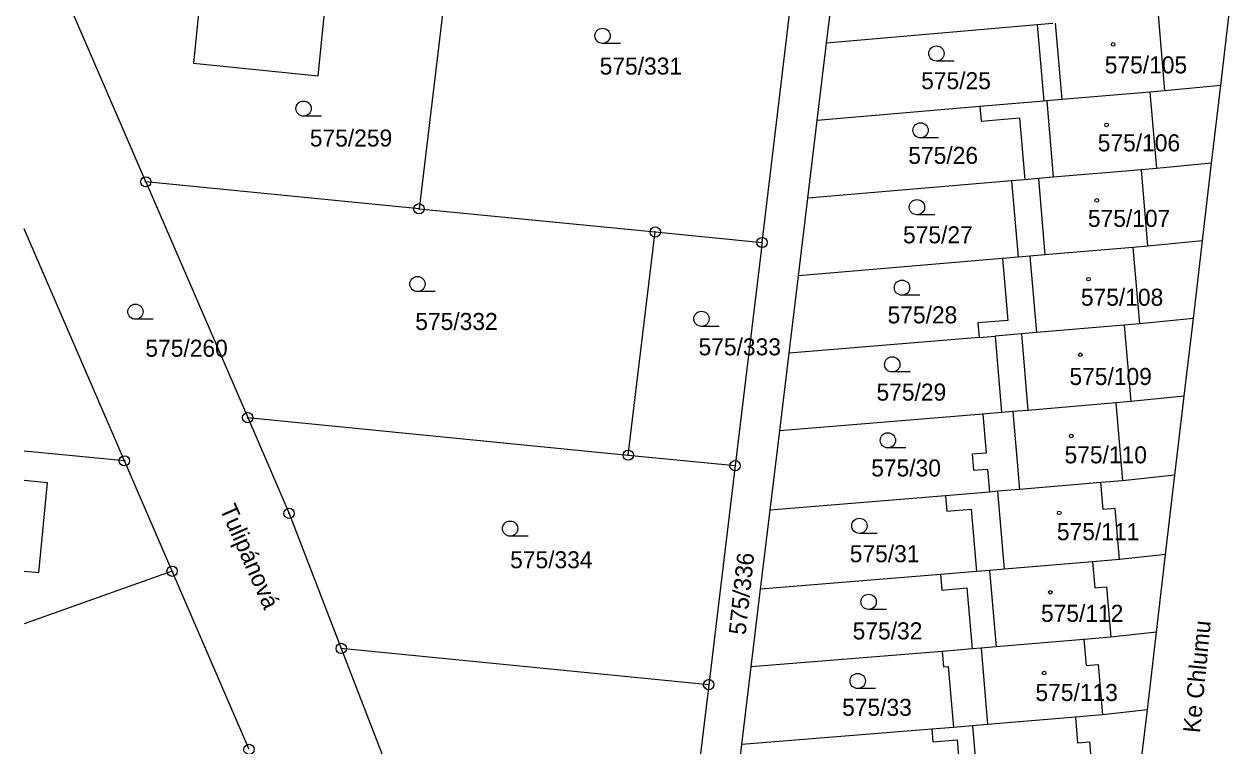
# Model space of a CAD drawing. Extents: x -737240 to -735272, y -1119606 to -1117878.
# Drawn here: x -737233.3 to -737113.1, y -1119086.9 to -1119014.9 of the extents above; entities that cross this region are included whole.
import ezdxf

# ---------------------------------------------------------------- set-up
doc = ezdxf.new("R2010")
doc.units = 0
for name, color, linetype in [('Level 1', 7, 'Continuous'), ('Level 15', 7, 'Continuous'), ('Level 18', 7, 'Continuous'), ('Level 19', 7, 'Continuous'), ('Level 25', 7, 'Continuous'), ('Level 4', 7, 'Continuous')]:
    doc.layers.add(name, color=color, linetype=linetype)

msp = doc.modelspace()

# ---------------------------------------------------------------- linework, layer by layer
at = {"layer": 'Level 1'}
for p, q in [((-737190.45, -1119004.43), (-737193.93, -1119033.29)), ((-737221.18, -1119030.6), (-737230.88, -1119008.13)), ((-737159.72, -1119036.66), (-737156.23, -1119007.75)), ((-737153.29, -1119016.75), (-737152.35, -1119009)), ((-737113.97, -1119021), (-737113.06, -1119013.25)), ((-737132.27, -1119014.93), (-737153.29, -1119016.75)), ((-737130.72, -1119014.79), (-737132.27, -1119014.93)), ((-737132.27, -1119014.93), (-737131.62, -1119022.55)), ((-737154.22, -1119024.48), (-737153.29, -1119016.75)), ((-737121.03, -1119021.65), (-737129.82, -1119022.4)), ((-737119.57, -1119021.52), (-737121.03, -1119021.65)), ((-737113.97, -1119021), (-737119.57, -1119021.52)), ((-737114.88, -1119028.75), (-737113.97, -1119021)), ((-737131.62, -1119022.55), (-737138, -1119023.09)), ((-737131.32, -1119022.53), (-737131.62, -1119022.55)), ((-737129.82, -1119022.4), (-737131.32, -1119022.53)), ((-737138, -1119023.09), (-737154.22, -1119024.48)), ((-737155.15, -1119032.23), (-737154.22, -1119024.48)), ((-737114.88, -1119028.75), (-737120.38, -1119029.27)), ((-737115.79, -1119036.49), (-737114.88, -1119028.75)), ((-737130.67, -1119030.15), (-737132.16, -1119030.28)), ((-737121.89, -1119029.4), (-737130.67, -1119030.15)), ((-737120.38, -1119029.27), (-737121.89, -1119029.4)), ((-737221.18, -1119030.6), (-737211.01, -1119054.14)), ((-737193.93, -1119033.29), (-737221.18, -1119030.6)), ((-737134.83, -1119030.5), (-737155.15, -1119032.23)), ((-737133.51, -1119030.39), (-737134.83, -1119030.5)), ((-737134.83, -1119030.5), (-737134.19, -1119038.13)), ((-737132.16, -1119030.28), (-737133.51, -1119030.39)), ((-737156.09, -1119039.97), (-737155.15, -1119032.23)), ((-737193.93, -1119033.29), (-737170.37, -1119035.61)), ((-737223.31, -1119058.45), (-737233.313, -1119035.288)), ((-737173.06, -1119057.88), (-737170.37, -1119035.61)), ((-737170.37, -1119035.61), (-737159.72, -1119036.66)), ((-737159.72, -1119036.66), (-737162.41, -1119058.93)), ((-737122.75, -1119037.15), (-737131.51, -1119037.9)), ((-737121.24, -1119037.03), (-737122.75, -1119037.15)), ((-737115.79, -1119036.49), (-737121.24, -1119037.03)), ((-737116.7, -1119044.24), (-737115.79, -1119036.49)), ((-737135.73, -1119038.26), (-737156.09, -1119039.97)), ((-737134.19, -1119038.13), (-737135.73, -1119038.26)), ((-737133.01, -1119038.03), (-737134.19, -1119038.13)), ((-737131.51, -1119037.9), (-737133.01, -1119038.03)), ((-737157.02, -1119047.71), (-737156.09, -1119039.97)), ((-737116.7, -1119044.24), (-737122.09, -1119044.78)), ((-737117.61, -1119051.99), (-737116.7, -1119044.24)), ((-737133.85, -1119045.78), (-737136.48, -1119046)), ((-737132.36, -1119045.65), (-737133.85, -1119045.78)), ((-737123.59, -1119044.91), (-737132.36, -1119045.65)), ((-737122.09, -1119044.78), (-737123.59, -1119044.91)), ((-737138.07, -1119046.14), (-737157.02, -1119047.71)), ((-737138.07, -1119046.14), (-737136.48, -1119046)), ((-737136.48, -1119046), (-737135.83, -1119053.63)), ((-737157.96, -1119055.46), (-737157.02, -1119047.71)), ((-737124.43, -1119052.66), (-737133.21, -1119053.41)), ((-737122.94, -1119052.53), (-737124.43, -1119052.66)), ((-737117.61, -1119051.99), (-737122.94, -1119052.53)), ((-737118.54, -1119059.89), (-737117.61, -1119051.99)), ((-737211.01, -1119054.14), (-737173.06, -1119057.88)), ((-737137.69, -1119053.79), (-737157.96, -1119055.46)), ((-737135.83, -1119053.63), (-737137.69, -1119053.79)), ((-737134.7, -1119053.53), (-737135.83, -1119053.63)), ((-737133.21, -1119053.41), (-737134.7, -1119053.53)), ((-737158.91, -1119063.36), (-737157.96, -1119055.46)), ((-737223.31, -1119058.45), (-737233.313, -1119057.483)), ((-737218.55, -1119069.47), (-737223.31, -1119058.45)), ((-737173.06, -1119057.88), (-737162.41, -1119058.93)), ((-737162.41, -1119058.93), (-737165.04, -1119080.79)), ((-737118.54, -1119059.89), (-737123.77, -1119060.43)), ((-737119.47, -1119067.8), (-737118.54, -1119059.89)), ((-737134.04, -1119061.31), (-737136.2, -1119061.49)), ((-737125.93, -1119060.62), (-737134.04, -1119061.31)), ((-737123.77, -1119060.43), (-737125.93, -1119060.62)), ((-737141.43, -1119061.94), (-737158.91, -1119063.36)), ((-737137.03, -1119061.56), (-737141.43, -1119061.94)), ((-737136.2, -1119061.49), (-737137.03, -1119061.56)), ((-737159.87, -1119071.26), (-737158.91, -1119063.36)), ((-737126.76, -1119068.52), (-737135.54, -1119069.27)), ((-737124.07, -1119068.29), (-737126.76, -1119068.52)), ((-737119.47, -1119067.8), (-737124.07, -1119068.29)), ((-737120.38, -1119075.55), (-737119.47, -1119067.8)), ((-737218.55, -1119069.47), (-737233.313, -1119074.714)), ((-737210.88, -1119087.25), (-737218.55, -1119069.47)), ((-737141.92, -1119069.81), (-737159.87, -1119071.26)), ((-737138.33, -1119069.5), (-737141.92, -1119069.81)), ((-737137.03, -1119069.39), (-737138.33, -1119069.5)), ((-737135.54, -1119069.27), (-737137.03, -1119069.39)), ((-737160.8, -1119079.01), (-737159.87, -1119071.26)), ((-737120.38, -1119075.55), (-737124.92, -1119076.04)), ((-737121.29, -1119083.29), (-737120.38, -1119075.55)), ((-737136.38, -1119077.02), (-737137.88, -1119077.14)), ((-737127.62, -1119076.27), (-737136.38, -1119077.02)), ((-737124.92, -1119076.04), (-737127.62, -1119076.27)), ((-737165.04, -1119080.79), (-737201.68, -1119077.17)), ((-737141.76, -1119077.48), (-737160.8, -1119079.01)), ((-737138.77, -1119077.22), (-737141.76, -1119077.48)), ((-737137.88, -1119077.14), (-737138.77, -1119077.22)), ((-737161.74, -1119086.75), (-737160.8, -1119079.01)), ((-737165.04, -1119080.79), (-737167.6, -1119101.99)), ((-737128.47, -1119084.02), (-737137.23, -1119084.77)), ((-737125.78, -1119083.79), (-737128.47, -1119084.02)), ((-737121.29, -1119083.29), (-737125.78, -1119083.79)), ((-737122.22, -1119091.2), (-737121.29, -1119083.29)), ((-737142.79, -1119085.24), (-737161.74, -1119086.75)), ((-737140.62, -1119085.06), (-737142.79, -1119085.24)), ((-737138.72, -1119084.9), (-737140.62, -1119085.06)), ((-737137.23, -1119084.77), (-737138.72, -1119084.9)), ((-737162.69, -1119094.65), (-737161.74, -1119086.75))]:
    msp.add_line(p, q, dxfattribs=at)
for points in [[(-737215.08, -1119005.53), (-737216.41, -1119018.76), (-737203.99, -1119020.01), (-737202.65, -1119006.78), (-737215.08, -1119005.53)], [(-737138, -1119023.09), (-737137.87, -1119024.54), (-737134.04, -1119024.21), (-737133.51, -1119030.39)], [(-737135.73, -1119038.26), (-737135.2, -1119044.44), (-737138.19, -1119044.69), (-737138.07, -1119046.14)], [(-737211.01, -1119054.14), (-737206.89, -1119063.69), (-737201.68, -1119077.17)], [(-737137.69, -1119053.79), (-737137.36, -1119057.67), (-737138.75, -1119057.79), (-737138.62, -1119059.39), (-737137.22, -1119059.27), (-737137.03, -1119061.56)], [(-737233.313, -1119069.451), (-737231.83, -1119069.59), (-737230.98, -1119060.63), (-737233.313, -1119060.405)], [(-737141.43, -1119061.94), (-737141.3, -1119063.48), (-737138.86, -1119063.27), (-737138.33, -1119069.5)], [(-737141.92, -1119069.81), (-737141.78, -1119071.35), (-737139.29, -1119071.14), (-737138.77, -1119077.22)], [(-737201.68, -1119077.17), (-737193.84, -1119097.46), (-737193.15, -1119099.46)], [(-737141.76, -1119077.48), (-737141.63, -1119079.02), (-737141.14, -1119078.98), (-737140.62, -1119085.06)], [(-737142.79, -1119085.24), (-737142.68, -1119086.49), (-737140.26, -1119086.28), (-737139.72, -1119092.66)]]:
    msp.add_lwpolyline(points, dxfattribs=at)
at = {"layer": 'Level 25'}
for p, q in [((-737173.838, -1119016.78), (-737175.62, -1119016.78)), ((-737140.548, -1119018.55), (-737142.33, -1119018.55)), ((-737203.658, -1119024.05), (-737205.44, -1119024.05)), ((-737142.128, -1119026.22), (-737143.91, -1119026.22)), ((-737142.488, -1119033.89), (-737144.27, -1119033.89)), ((-737192.308, -1119041.56), (-737194.09, -1119041.56)), ((-737143.978, -1119041.92), (-737145.76, -1119041.92)), ((-737220.428, -1119044.32), (-737222.21, -1119044.32)), ((-737163.978, -1119045.03), (-737165.76, -1119045.03)), ((-737144.948, -1119049.58), (-737146.73, -1119049.58)), ((-737145.388, -1119057.16), (-737147.17, -1119057.16)), ((-737183.058, -1119065.97), (-737184.84, -1119065.97)), ((-737148.228, -1119065.69), (-737150.01, -1119065.69)), ((-737147.308, -1119073.28), (-737149.09, -1119073.28)), ((-737148.398, -1119081.18), (-737150.18, -1119081.18))]:
    msp.add_line(p, q, dxfattribs=at)
for centre, major_axis, ratio in [((-737175.62, -1119016.024), (0.764, 0), 0.9894236), ((-737124.7, -1119016.89), (0.18, 0), 0.9848078), ((-737142.33, -1119017.794), (0.764, 0), 0.9894236), ((-737205.44, -1119023.294), (0.764, 0), 0.9894236), ((-737143.91, -1119025.464), (0.764, 0), 0.9894236), ((-737125.36, -1119024.92), (0.18, 0), 0.9848078), ((-737221.18, -1119030.6), (0.516, 0), 0.9848078), ((-737221.18, -1119030.6), (0.0375, 0), 0.9848078), ((-737144.27, -1119033.134), (0.764, 0), 0.9894236), ((-737126.34, -1119032.46), (0.18, 0), 0.9848078), ((-737193.93, -1119033.29), (0.516, 0), 0.9848078), ((-737193.93, -1119033.29), (0.0375, 0), 0.9848078), ((-737170.37, -1119035.61), (0.516, 0), 0.9848078), ((-737170.37, -1119035.61), (0.0375, 0), 0.9848078), ((-737159.72, -1119036.66), (0.516, 0), 0.9848078), ((-737159.72, -1119036.66), (0.0375, 0), 0.9848078), ((-737194.09, -1119040.804), (0.764, 0), 0.9894236), ((-737145.76, -1119041.164), (0.764, 0), 0.9894236), ((-737127.16, -1119040.32), (0.18, 0), 0.9848078), ((-737222.21, -1119043.564), (0.764, 0), 0.9894236), ((-737165.76, -1119044.274), (0.764, 0), 0.9894236), ((-737146.73, -1119048.824), (0.764, 0), 0.9894236), ((-737127.98, -1119047.86), (0.18, 0), 0.9848078), ((-737211.01, -1119054.14), (0.516, 0), 0.9848078), ((-737211.01, -1119054.14), (0.0375, 0), 0.9848078), ((-737147.17, -1119056.404), (0.764, 0), 0.9894236), ((-737128.88, -1119055.97), (0.18, 0), 0.9848078), ((-737173.06, -1119057.88), (0.516, 0), 0.9848078), ((-737173.06, -1119057.88), (0.0375, 0), 0.9848078), ((-737223.31, -1119058.45), (0.516, 0), 0.9848078), ((-737223.31, -1119058.45), (0.0375, 0), 0.9848078), ((-737162.41, -1119058.93), (0.516, 0), 0.9848078), ((-737162.41, -1119058.93), (0.0375, 0), 0.9848078), ((-737206.89, -1119063.69), (0.516, 0), 0.9848078), ((-737206.89, -1119063.69), (0.0375, 0), 0.9848078), ((-737130.08, -1119063.64), (0.18, 0), 0.9848078), ((-737184.84, -1119065.214), (0.764, 0), 0.9894236), ((-737150.01, -1119064.934), (0.764, 0), 0.9894236), ((-737218.55, -1119069.47), (0.516, 0), 0.9848078), ((-737218.55, -1119069.47), (0.0375, 0), 0.9848078), ((-737149.09, -1119072.524), (0.764, 0), 0.9894236), ((-737130.97, -1119071.57), (0.18, 0), 0.9848078), ((-737201.68, -1119077.17), (0.516, 0), 0.9848078), ((-737201.68, -1119077.17), (0.0375, 0), 0.9848078), ((-737131.59, -1119079.63), (0.18, 0), 0.9848078), ((-737165.04, -1119080.79), (0.516, 0), 0.9848078), ((-737150.18, -1119080.424), (0.764, 0), 0.9894236), ((-737165.04, -1119080.79), (0.0375, 0), 0.9848078), ((-737210.88, -1119087.25), (0.516, 0), 0.9848078)]:
    msp.add_ellipse(centre, major_axis=major_axis, ratio=ratio, dxfattribs=at)
at = {"layer": 'Level 4'}
for p, q in [((-737120.22, -1119013.9), (-737119.57, -1119021.52)), ((-737130.47, -1119014.77), (-737129.82, -1119022.4)), ((-737121.03, -1119021.65), (-737120.38, -1119029.27)), ((-737131.32, -1119022.53), (-737130.67, -1119030.15)), ((-737121.24, -1119037.03), (-737121.89, -1119029.4)), ((-737132.16, -1119030.28), (-737131.51, -1119037.9)), ((-737122.75, -1119037.15), (-737122.09, -1119044.78)), ((-737133.01, -1119038.03), (-737132.36, -1119045.65)), ((-737133.85, -1119045.78), (-737133.21, -1119053.41)), ((-737123.59, -1119044.91), (-737122.94, -1119052.53)), ((-737124.43, -1119052.66), (-737123.77, -1119060.43)), ((-737134.7, -1119053.53), (-737134.04, -1119061.31)), ((-737135.54, -1119069.27), (-737136.2, -1119061.49)), ((-737137.03, -1119069.39), (-737136.38, -1119077.02)), ((-737137.88, -1119077.14), (-737137.23, -1119084.77)), ((-737138.72, -1119084.9), (-737138.07, -1119092.52))]:
    msp.add_line(p, q, dxfattribs=at)
for points in [[(-737124.07, -1119068.29), (-737124.51, -1119063.2), (-737125.71, -1119063.31), (-737125.93, -1119060.62)], [(-737126.76, -1119068.52), (-737126.54, -1119071.14), (-737125.35, -1119071.04), (-737124.92, -1119076.04)], [(-737127.62, -1119076.27), (-737127.4, -1119078.86), (-737126.21, -1119078.76), (-737125.78, -1119083.79)], [(-737128.47, -1119084.02), (-737128.25, -1119086.61), (-737127.05, -1119086.51), (-737126.62, -1119091.54)]]:
    msp.add_lwpolyline(points, dxfattribs=at)

# ---------------------------------------------------------------- texts
at = {"layer": 'Level 15'}
for s, rotation, p in [('Tulipánová', 293.78034, (-737213.83, -1119063.23)), ('Ke Chlumu', 84.39165, (-737116.05, -1119085.66))]:
    msp.add_text(s, height=1.7, rotation=rotation, dxfattribs=at).set_placement(p)
at = {"layer": 'Level 18'}
for s, p in [('575/331', (-737175.91, -1119019.9)), ('575/25', (-737143.85, -1119021.36)), ('575/259', (-737204.82, -1119027.08)), ('575/26', (-737145.13, -1119028.81)), ('575/27', (-737145.66, -1119036.74)), ('575/28', (-737147.2, -1119044.73)), ('575/332', (-737194.3, -1119045.39)), ('575/260', (-737221.22, -1119048.06)), ('575/333', (-737166.05, -1119047.92)), ('575/29', (-737148.3, -1119052.44)), ('575/30', (-737148.83, -1119060.01)), ('575/334', (-737184.84, -1119069.17)), ('575/31', (-737150.97, -1119068.57)), ('575/32', (-737150.68, -1119076.27)), ('575/33', (-737151.73, -1119083.9))]:
    msp.add_text(s, height=1.7, dxfattribs=at).set_placement(p)
msp.add_text('575/336', height=1.7, rotation=83.88171, dxfattribs=at).set_placement((-737161.36, -1119075.88))
at = {"layer": 'Level 19'}
for s, p in [('575/105', (-737125.54, -1119019.78)), ('575/106', (-737126.24, -1119027.56)), ('575/107', (-737127.22, -1119035.1)), ('575/108', (-737127.92, -1119042.97)), ('575/109', (-737129.06, -1119050.88)), ('575/110', (-737129.55, -1119058.7)), ('575/111', (-737130.31, -1119066.37)), ('575/112', (-737131.9, -1119074.52)), ('575/113', (-737132.45, -1119082.42))]:
    msp.add_text(s, height=1.7, dxfattribs=at).set_placement(p)

doc.saveas('drawing.dxf')
